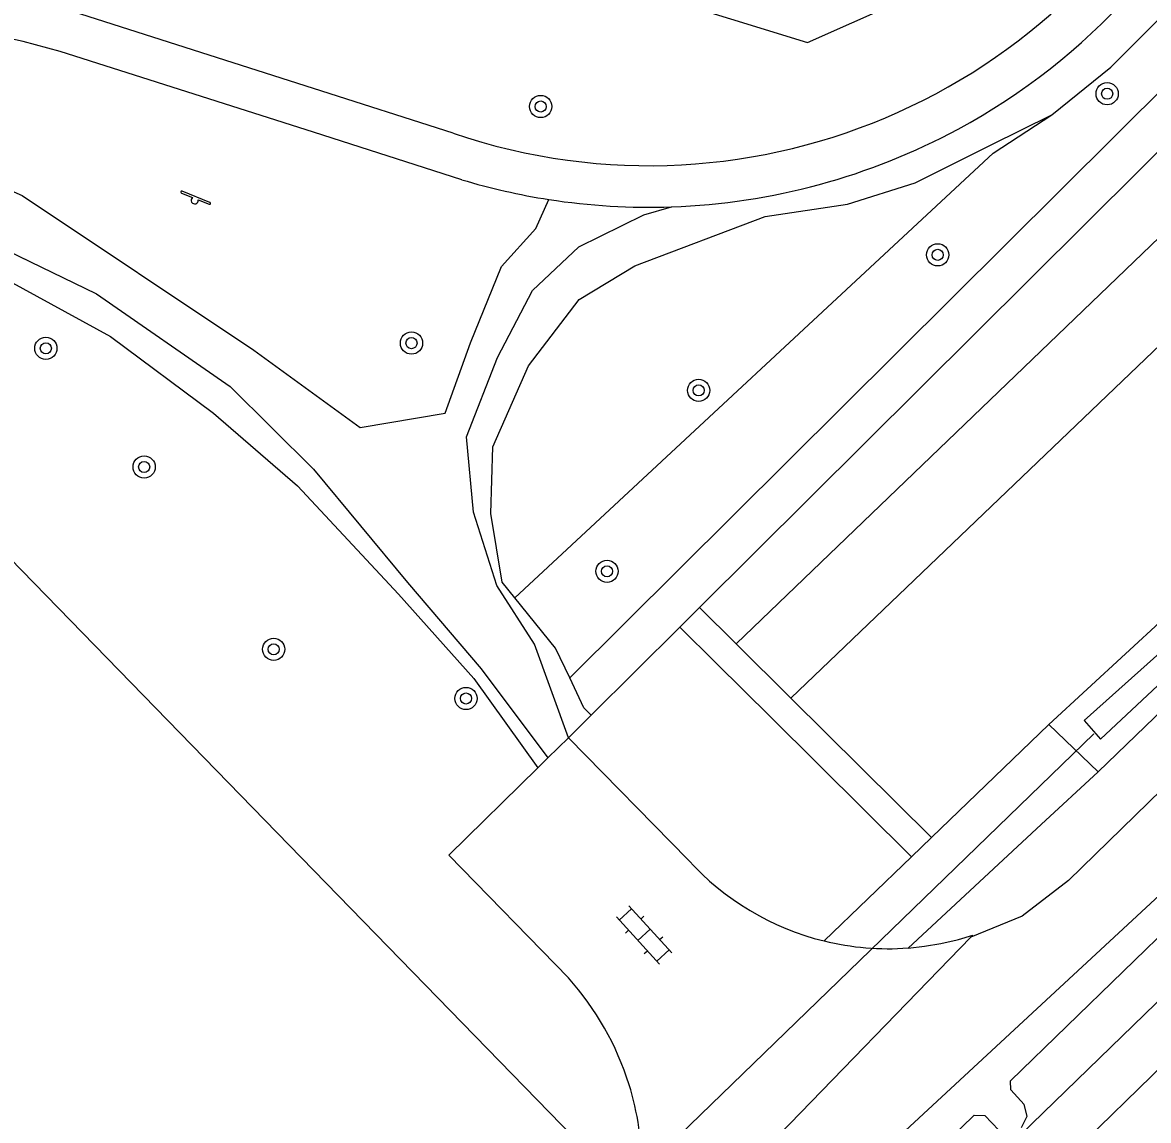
# Model space of a CAD drawing. Extents: x 137999 to 141000, y 397500 to 400501.
# Drawn here: x 138989.52 to 139030.07, y 399506.37 to 399545.88 of the extents above; entities that cross this region are included whole.
import ezdxf

# ---------------------------------------------------------------- set-up
doc = ezdxf.new("R2010")
doc.units = 0
for name, color, linetype in [('gg-afsc-hekwerk', 7, 'Continuous'), ('gg-knt-onverhard', 7, 'Continuous'), ('gg-knt-verharding', 7, 'Continuous'), ('gg-kntw-bovenkant insteek waterloop', 7, 'Continuous'), ('gg-kntw-waterlijn', 7, 'Continuous'), ('gg-kwrk-duiker nz buis', 7, 'Continuous'), ('gt-grn-groengrens', 7, 'Continuous'), ('gt-grn-weggrens', 7, 'Continuous'), ('gt-symb-boom', 7, 'Continuous'), ('gt-symb-klinker verharding', 7, 'Continuous'), ('gt-symb-speelvoorziening', 7, 'Continuous'), ('gx-grn-maaiveld', 7, 'Continuous')]:
    doc.layers.add(name, color=color, linetype=linetype)

# ---------------------------------------------------------------- blocks, each defined once
blk = doc.blocks.new('gt0-BOOM')
at = {"layer": 'gt-symb-boom'}
for radius in [0.4, 0.2]:
    blk.add_circle((0, 0), radius, dxfattribs=at)
blk = doc.blocks.new('gt0-KL1')
at = {"layer": 'gt-symb-klinker verharding'}
for p, q in [((-0.5, 0.3), (-0.5, 0.45)), ((0.5, 0.3), (0.5, 0.45)), ((-1.15, 0.3), (1.15, 0.3)), ((-1, -0.3), (-1, 0.3)), ((0, -0.3), (0, 0.3)), ((1, -0.3), (1, 0.3)), ((-1.15, -0.3), (1.15, -0.3)), ((-0.5, -0.45), (-0.5, -0.3)), ((0.5, -0.45), (0.5, -0.3))]:
    blk.add_line(p, q, dxfattribs=at)
blk = doc.blocks.new('gt0-SV')
at = {"layer": 'gt-symb-speelvoorziening'}
for p, q in [((-0.477, 0.255), (-0.08, 0.096)), ((0.542, -0.076), (-0.449, 0.324)), ((0.125, 0.014), (0.515, -0.143))]:
    blk.add_line(p, q, dxfattribs=at)
for centre, radius, start, end in [((-0.466, 0.291), 0.0369, 63.6251, 252.6602), ((-0.002, -0.005), 0.128, 127.6866, 8.5986), ((0.531, -0.111), 0.0363, 243.5085, 72.5436)]:
    blk.add_arc(centre, radius, start, end, dxfattribs=at)

msp = doc.modelspace()

# ---------------------------------------------------------------- linework, layer by layer
at = {"layer": 'gg-afsc-hekwerk'}
msp.add_lwpolyline([(138926.928, 399639.405), (138927.544, 399631.827), (138911.344, 399580.106), (138911.984, 399577.665), (139017.794, 399545.156), (139022.471, 399547.25), (139044.14, 399618.176)], dxfattribs=at)
at = {"layer": 'gg-knt-onverhard'}
for p, q in [((139005.034, 399541.896), (139000, 399543.504)), ((139005.342, 399540.223), (139000, 399541.93))]:
    msp.add_line(p, q, dxfattribs=at)
for points in [[(139000, 399543.504), (138991.321, 399546.277), (138990.427, 399546.528), (138989.523, 399546.749)], [(138979.44, 399545.638), (138980.665, 399543.359), (138982.978, 399542.24), (138985.851, 399541.273), (138989.505, 399539.655), (138997.847, 399534.089), (139001.686, 399531.308), (139004.745, 399531.821), (139005.657, 399534.353), (139006.776, 399537.105), (139008.001, 399538.463), (139008.478, 399539.511)], [(139000, 399541.93), (138990.878, 399544.844), (138989.551, 399545.202), (138988.212, 399545.489)], [(138937.475, 399508.608), (138942.502, 399514.114), (138948.756, 399521.3), (138955.629, 399527.795), (138961.448, 399532.891), (138967.718, 399538.024), (138971.531, 399540.63), (138975.015, 399541.956), (138978.624, 399541.675), (138983.09, 399540.391), (138986.982, 399538.638), (138992.192, 399536.113), (138997, 399532.782), (138999.997, 399529.808), (139003.384, 399525.73), (139006.044, 399522.62), (139008.441, 399519.414)], [(139009.186, 399520.144), (139007.955, 399523.514), (139006.603, 399525.616), (139005.759, 399528.266), (139005.508, 399530.968), (139006.632, 399533.823), (139007.886, 399536.233), (139009.556, 399537.804), (139011.898, 399538.964), (139012.898, 399539.247)]]:
    msp.add_lwpolyline(points, dxfattribs=at)
for centre, radius, start, end in [((139012.079, 399562.651), 21.918, 251.2507, 337.0991), ((139012.08, 399562.649), 23.417, 298.3849, 337.0245), ((139012.079, 399562.651), 23.418, 272.0031, 298.384), ((139012.107, 399562.758), 23.528, 253.2898, 261.127)]:
    msp.add_arc(centre, radius, start, end, dxfattribs=at)
at = {"layer": 'gg-knt-verharding'}
for p, q in [((139008.441, 399519.414), (139009.186, 399520.144)), ((139009.186, 399520.144), (139013.49, 399515.751)), ((139008.075, 399519.056), (139008.441, 399519.414))]:
    msp.add_line(p, q, dxfattribs=at)
msp.add_lwpolyline([(139009.179, 399511.5), (139004.875, 399515.921), (139008.075, 399519.056)], dxfattribs=at)
for centre, radius, start, end in [((139020.704, 399522.281), 9.731, 222.147, 256.2219), ((139020.703, 399522.261), 9.711, 256.204, 274.2061), ((139001.471, 399504.572), 10.363, 17.316, 41.9488), ((139001.444, 399504.577), 10.388, 359.8059, 17.2466)]:
    msp.add_arc(centre, radius, start, end, dxfattribs=at)
at = {"layer": 'gg-kntw-bovenkant insteek waterloop'}
msp.add_line((139026.484, 399520.619), (139028.25, 399518.921), dxfattribs=at)
for points in [[(139028.25, 399518.921), (139048.277, 399538.216), (139075.306, 399564.831)], [(139036.424, 399529.571), (139030.617, 399524.435), (139026.484, 399520.619)]]:
    msp.add_lwpolyline(points, dxfattribs=at)
at = {"layer": 'gg-kntw-waterlijn'}
msp.add_lwpolyline([(139032.514, 399525.025), (139027.75, 399520.757), (139028.344, 399520.094), (139033.962, 399525.351)], dxfattribs=at)
at = {"layer": 'gg-kwrk-duiker nz buis'}
msp.add_line((139028.098, 399520.287), (139007.139, 399500), dxfattribs=at)
at = {"layer": 'gt-grn-groengrens'}
for p, q in [((139000, 399515.374), (138979.144, 399536.775)), ((139013.904, 399524.832), (139013.195, 399524.127)), ((139015.224, 399523.523), (139013.904, 399524.832)), ((139013.195, 399524.127), (139010.004, 399520.957)), ((139017.195, 399521.569), (139015.224, 399523.523)), ((139022.256, 399516.551), (139017.195, 399521.569)), ((139010.004, 399520.957), (139009.186, 399520.144)), ((139022.256, 399516.551), (139026.484, 399520.619)), ((139021.535, 399515.858), (139022.256, 399516.551)), ((139018.387, 399512.83), (139021.535, 399515.858)), ((139009.388, 399505.741), (139000, 399515.374))]:
    msp.add_line(p, q, dxfattribs=at)
for points in [[(139188.109, 399690.264), (139180.556, 399685.98), (139174.565, 399681.242), (139168.017, 399674.273), (139163.976, 399667.026), (139151.298, 399651.974), (139131.418, 399633.09), (139106.758, 399609.119), (139089.064, 399593.37), (139077.918, 399583.057), (139045.083, 399552.198), (139015.224, 399523.523)], [(139189.331, 399688.888), (139185.582, 399686.725), (139179.592, 399682.823), (139174.158, 399677.527), (139169.7, 399672.509), (139165.102, 399664.705), (139161.062, 399659.409), (139151.588, 399648.259), (139115.441, 399614.356), (139081.585, 399582.998), (139044.108, 399547.32), (139017.195, 399521.569)], [(139040.662, 399553.53), (139009.227, 399522.298)], [(139026.593, 399542.553), (139028.713, 399544.273), (139030.642, 399546.206), (139032.359, 399548.33), (139033.843, 399550.619), (139034.985, 399552.846)], [(139013.904, 399524.832), (139041.716, 399552.463)], [(139007.252, 399525.173), (139006.79, 399525.741), (139006.387, 399528.213), (139006.462, 399530.616), (139007.746, 399533.525), (139009.573, 399535.917), (139011.568, 399537.124), (139016.263, 399538.899), (139019.232, 399539.339), (139021.671, 399540.109), (139024.398, 399541.482), (139026.593, 399542.553)], [(139007.252, 399525.173), (139024.478, 399541.177), (139026.593, 399542.553)], [(138937.475, 399508.608), (138941.198, 399511.707), (138950.661, 399519.96), (138957.495, 399526.15), (138963.084, 399531.364), (138968.88, 399536.915), (138972.186, 399539.232), (138975.259, 399540.29), (138978.52, 399540.339), (138982.776, 399539.388), (138986.872, 399537.758), (138992.69, 399534.587), (138996.395, 399531.828), (138999.429, 399529.209), (139003.06, 399525.309), (139005.77, 399522.279), (139008.075, 399519.056)], [(139009.227, 399522.298), (139008.719, 399523.369), (139007.252, 399525.173)], [(139013.195, 399524.127), (139014.502, 399522.83), (139016.472, 399520.878), (139021.535, 399515.858)], [(139010.004, 399520.957), (139009.737, 399521.222), (139009.227, 399522.298)]]:
    msp.add_lwpolyline(points, dxfattribs=at)
at = {"layer": 'gt-grn-weggrens'}
msp.add_arc((139012.086, 399562.784), 23.551, 261.1878, 271.9759, dxfattribs=at)
at = {"layer": 'gx-grn-maaiveld'}
for p, q in [((139010.477, 399499.39), (139023.67, 399512.961)), ((139023.67, 399512.961), (139023.743, 399513.036))]:
    msp.add_line(p, q, dxfattribs=at)
for points in [[(139036.093, 399522.695), (139031.54, 399518.199), (139031.031, 399518.746), (139027.185, 399515.007), (139025.514, 399513.725), (139023.67, 399512.961)], [(139021.415, 399512.576), (139026.205, 399517.023), (139028.25, 399518.921)], [(139008.971, 399497.404), (139010.193, 399495.704), (139032.755, 399516.598), (139034.875, 399515.205)], [(139025.496, 399506.122), (139025.701, 399506.526), (139025.586, 399506.944), (139025.11, 399507.473), (139025.095, 399507.792), (139033.217, 399515.663)], [(138791.863, 399279.386), (138804.078, 399291.224), (138820.099, 399306.947), (138824.5, 399312.757), (138844.29, 399332.252), (138866.649, 399353.894), (138880.247, 399365.084), (138908.885, 399392.88), (138943.425, 399426.244), (138986.068, 399467.655), (139034.797, 399514.907)], [(139021.415, 399512.576), (139021.416, 399512.576), (139022.006, 399512.637), (139022.593, 399512.735), (139023.173, 399512.868), (139023.228, 399512.884), (139023.743, 399513.036)], [(139033.936, 399511.626), (139024.078, 399502.031), (139006.317, 399484.809), (138989.441, 399468.41), (138977.89, 399457.253), (138966.625, 399446.237), (138954.493, 399434.488), (138936.964, 399417.508), (138917.254, 399398.381), (138907.754, 399389.248), (138893.451, 399375.41), (138887.991, 399370.045), (138886.014, 399368.144), (138884.932, 399367.237), (138880.84, 399364.076), (138866.516, 399352.662), (138864.877, 399351.265), (138863.751, 399350.188), (138846.139, 399333.206)], [(139015.74, 399498.727), (139023.795, 399506.555), (139024.174, 399506.548), (139024.68, 399506.02)]]:
    msp.add_lwpolyline(points, dxfattribs=at)

# ---------------------------------------------------------------- block references
at = {"layer": 'gt-symb-boom'}
for p in [(139028.579, 399543.317), (139008.182, 399542.858), (139022.478, 399537.52), (138990.364, 399534.157), (139003.529, 399534.344), (139013.868, 399532.642), (138993.902, 399529.886), (139010.572, 399526.133), (138998.568, 399523.325), (139005.492, 399521.556)]:
    msp.add_blockref('gt0-BOOM', p, dxfattribs=at)
at = {"layer": 'gt-symb-klinker verharding', "rotation": -47.55289814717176}
msp.add_blockref('gt0-KL1', (139011.907, 399513.047), dxfattribs=at)
at = {"layer": 'gt-symb-speelvoorziening'}
msp.add_blockref('gt0-SV', (138995.726, 399539.486), dxfattribs=at)

doc.saveas('drawing.dxf')
